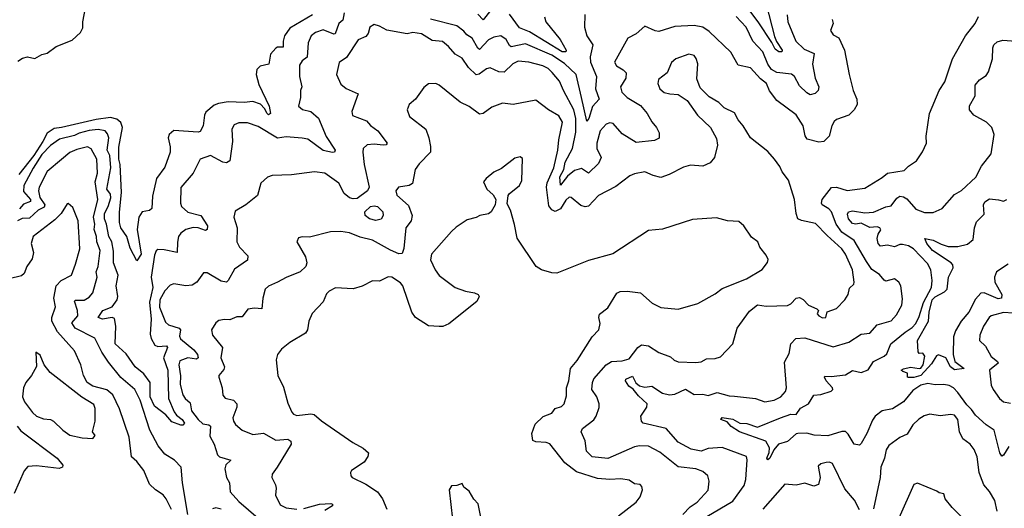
# Model space of a CAD drawing. Extents: x 1690054 to 1842981, y 782881 to 914114.
# Tile 259 of 656: x 1722259 to 1727859, y 875891 to 878667. Entities that reach past the tile are written whole.
import ezdxf

# ---------------------------------------------------------------- set-up
doc = ezdxf.new("R2010")
doc.units = 0

msp = doc.modelspace()

# ---------------------------------------------------------------- linework, layer by layer
at = {"layer": '0CON10XD'}
for points in [[(1722248.3, 878431.7), (1722275, 878448.8), (1722303.9, 878456.1), (1722345, 878447.5), (1722385, 878470), (1722415, 878477.5), (1722467.5, 878515), (1722558.3, 878551.7), (1722605.6, 878594.4), (1722618.7, 878621.3), (1722617.5, 878655), (1722633.3, 878735), (1722613.5, 878785), (1722616.8, 878845), (1722578.7, 878918.7), (1722525, 878981.5), (1722483.9, 879086.1), (1722485, 879120), (1722517.5, 879087.5), (1722545, 879081.2), (1722564.3, 879064.3)], [(1724939.3, 878720.7), (1724895, 878665.7), (1724865, 878699.2)], [(1726505.2, 878755), (1726551.5, 878571.5), (1726563.1, 878543.1), (1726596.2, 878493.8), (1726593.8, 878485), (1726575.9, 878484.1), (1726555, 878498.9), (1726537.1, 878537.1), (1726460, 878655), (1726406, 878726)], [(1723925, 878694.1), (1723795, 878618.7), (1723764.7, 878575), (1723756.8, 878545), (1723758.5, 878511.5), (1723725, 878510.5), (1723715.4, 878504.6), (1723685, 878471.2), (1723675.6, 878414.4), (1723626.6, 878403.4), (1723607.5, 878385), (1723603.3, 878355), (1723619.7, 878299.7), (1723678.5, 878175), (1723685, 878133.3), (1723675, 878127.5), (1723666, 878135), (1723651.8, 878161.8), (1723628.1, 878188.1), (1723585, 878202), (1723535, 878197.5), (1723445, 878201.1), (1723389.1, 878190.9), (1723365, 878181.2), (1723318.7, 878141.3), (1723310.9, 878125), (1723302.5, 878065), (1723285, 878032), (1723275, 878027.5), (1723135, 878036.9), (1723108.8, 878015), (1723104.1, 877995), (1723114.8, 877944.8), (1723114.3, 877915), (1723085, 877830), (1723036.4, 877765), (1723014.5, 877665), (1723010.8, 877595), (1722997.6, 877582.4), (1722955, 877574.5), (1722936.8, 877545), (1722927.9, 877475), (1722950, 877335), (1722925, 877297.5), (1722888.3, 877368.3), (1722869.4, 877435), (1722834.8, 877484.8), (1722827.5, 877515), (1722826.4, 877573.6), (1722838.7, 877685), (1722829.7, 877845), (1722823.6, 877875), (1722823.2, 877943.2), (1722843.4, 878055), (1722835, 878083.8), (1722812.6, 878102.6), (1722775, 878111.5), (1722695, 878100.8), (1722496.3, 878053.7), (1722455, 878048.9), (1722415, 878023), (1722391.6, 877975), (1722339.8, 877895), (1722255, 877787.9)], [(1726879.1, 878669.1), (1726885.7, 878645), (1726871.4, 878605), (1726885, 878582), (1726917.5, 878565), (1726950.8, 878495), (1726975.8, 878355), (1726998.6, 878265), (1727021.1, 878215), (1727021.9, 878185), (1727005, 878154.2), (1726975, 878125.5), (1726905, 878100.6), (1726891.4, 878088.6), (1726877.8, 878065), (1726862.5, 878005), (1726833.3, 877975), (1726805, 877971.1), (1726738.6, 877988.6), (1726726.7, 878006.7), (1726715.3, 878065), (1726675, 878126.9), (1726565, 878208.6), (1726522.7, 878262.7), (1726506.5, 878305), (1726472.1, 878332.1), (1726415, 878392.9), (1726345, 878408), (1726303, 878483), (1726180.7, 878600.7), (1726145, 878625.5), (1726095, 878634.6), (1725985, 878629.5), (1725895, 878600.8), (1725873.3, 878603.3), (1725815, 878630), (1725765, 878587.5), (1725718.3, 878561.7), (1725642.5, 878425), (1725653.1, 878405), (1725692.2, 878382.2), (1725708.6, 878365), (1725707.3, 878335), (1725677.1, 878285), (1725683.2, 878255), (1725715, 878224.7), (1725790, 878180), (1725827.8, 878135), (1725855, 878086), (1725880.8, 878055), (1725895.7, 878025), (1725895.5, 877994.5), (1725869.2, 877980.8), (1725765, 877969.5), (1725685, 878019.4), (1725635, 878076.4), (1725615, 878080.5), (1725595, 878073.3), (1725560, 878035), (1725542, 877965), (1725542.2, 877935), (1725566.1, 877885), (1725550.9, 877849.1), (1725495, 877794.4), (1725455, 877821.6), (1725415, 877810.7), (1725375, 877778.7), (1725335, 877727.1), (1725330.3, 877775), (1725354.2, 877815.8), (1725362.2, 877857.8), (1725402.7, 877935), (1725422.5, 878027.5), (1725422.6, 878105), (1725411.2, 878155), (1725352.9, 878265), (1725328.3, 878318.3), (1725287.9, 878367.9), (1725265, 878390), (1725235, 878405.4), (1725155, 878426.7), (1725095, 878430.9), (1725063.7, 878416.3), (1725015, 878370), (1724985, 878370.4), (1724935, 878394.4), (1724915, 878387.8), (1724873.2, 878356.8), (1724855, 878354.6), (1724811.8, 878395), (1724775, 878448.1), (1724735, 878470.6), (1724697.8, 878515), (1724663.9, 878543.9), (1724605, 878549.7), (1724545, 878587.1), (1724495, 878593.9), (1724462.4, 878587.6), (1724347.1, 878607.1), (1724305, 878631.4), (1724275, 878639.4), (1724251.4, 878625), (1724240.7, 878589.3), (1724227.5, 878572.5), (1724185, 878552.5), (1724117.5, 878452.5), (1724075.6, 878424.4), (1724061.4, 878355), (1724085, 878300), (1724115, 878275.8), (1724183.8, 878245), (1724147.8, 878145), (1724152.2, 878122.2), (1724232.5, 878092.5), (1724255, 878066.5), (1724296.2, 878036.2), (1724350, 877965), (1724343.9, 877956.1), (1724326.5, 877953.5), (1724275, 877959.1), (1724235, 877955.4), (1724213.1, 877935), (1724210, 877915), (1724218.2, 877845), (1724246.3, 877716.3), (1724236.5, 877695), (1724178, 877652), (1724155, 877648.4), (1724135, 877654.8), (1724105, 877680), (1724075, 877739.1), (1723995, 877796), (1723935, 877802), (1723805, 877785.6), (1723695, 877782), (1723667.7, 877772.3), (1723630.8, 877739.2), (1723610.9, 877669.1), (1723546.2, 877615)], [(1724104, 878706), (1724097.9, 878665), (1724073.4, 878645), (1724052.9, 878587.1), (1724045, 878584.1), (1723985, 878609.6), (1723941.4, 878595), (1723916.5, 878575), (1723899.6, 878535), (1723894.5, 878455), (1723865, 878432.9), (1723850.7, 878409.3), (1723850, 878345), (1723864.4, 878285), (1723855.7, 878265), (1723857.1, 878225), (1723845.8, 878175), (1723866.9, 878156.9), (1723914.7, 878144.7), (1723957.8, 878107.8), (1724002.6, 878002.6), (1724054.2, 877925), (1724048.8, 877915), (1724038.2, 877911.8), (1723985, 877924.8), (1723897.5, 877987.5), (1723864.8, 877994.8)], [(1725473.4, 878696.6), (1725472.2, 878625), (1725485.6, 878575), (1725519.4, 878525), (1725504.3, 878455.7), (1725504.8, 878425), (1725539.7, 878345), (1725534, 878275), (1725555.7, 878215), (1725516.5, 878173.5), (1725496.3, 878105), (1725485, 878090.6), (1725455.3, 878224.7), (1725423.2, 878355), (1725358.5, 878418.5), (1725285, 878466.4), (1725135, 878530.6), (1725055, 878512.8), (1725045, 878520), (1725025, 878555.4), (1724995, 878575.4), (1724955, 878568.2), (1724925, 878552.9), (1724875, 878498.2), (1724865, 878504.6), (1724832.7, 878562.7), (1724801.8, 878581.8), (1724785, 878602.7), (1724745, 878631.8), (1724595, 878670.8)], [(1725243.1, 878683.1), (1725252.4, 878655), (1725333.8, 878553.8), (1725368, 878495), (1725364.6, 878485.4), (1725345, 878484.9), (1725158.2, 878598.2), (1725101.2, 878621.2), (1725045, 878698.4)], [(1726167.3, 875845), (1726315, 875931.2), (1726379.6, 876020.4), (1726389.8, 876055), (1726396.2, 876166.2), (1726392.5, 876185), (1726255, 876235.3), (1726175, 876230), (1726135, 876215.5), (1726077.6, 876227.6), (1726005, 876265.6), (1725935, 876344.4), (1725804.4, 876374.4), (1725795.7, 876385.7), (1725792, 876415), (1725826.7, 876465), (1725827.1, 876485), (1725779, 876529), (1725747.9, 876567.9), (1725724.4, 876584.4), (1725705.3, 876615), (1725706.5, 876625), (1725745, 876642.1), (1725763.2, 876603.2), (1725785, 876586.9), (1725815, 876579.2), (1725855, 876584.5), (1725914.4, 876544.4), (1725954.7, 876535.3), (1725985, 876539), (1726045, 876566.8), (1726095, 876537.6), (1726145, 876538.6), (1726175, 876530.8), (1726225, 876548.2), (1726295, 876529.6), (1726325, 876528.5), (1726444.4, 876514.4), (1726496.4, 876496.4), (1726550, 876505), (1726588.9, 876525), (1726614.4, 876555), (1726620.9, 876575), (1726609.8, 876720.2), (1726635, 876770), (1726645.6, 876824.4), (1726672.5, 876855), (1726725, 876860), (1726885, 876807.8), (1726975, 876834.4), (1727045, 876880), (1727095, 876886.2), (1727136.7, 876933.3), (1727215, 876955.7), (1727245, 876989.2), (1727275.6, 877045), (1727280.3, 877080.3), (1727270, 877155), (1727260, 877175), (1727235, 877194.3), (1727185, 877180.6), (1727175, 877186.9), (1727149.7, 877219.7), (1727105, 877248.4), (1727075, 877292.2), (1727005, 877412.5), (1726935, 877459.1), (1726903.1, 877505), (1726876.8, 877575), (1726861.6, 877591.6), (1726822.9, 877615), (1726818.8, 877625), (1726824, 877645), (1726877.1, 877712.9), (1726905, 877714.7), (1726966.2, 877696.2), (1727065, 877709.6), (1727165, 877770), (1727195, 877795.5), (1727289.1, 877810.9), (1727314, 877835), (1727360, 877865), (1727394.2, 877915.8), (1727415.7, 877965), (1727413.8, 878005), (1727434.3, 878135), (1727489.4, 878265), (1727521.5, 878315), (1727564.7, 878445.3), (1727637.5, 878575), (1727692.5, 878645), (1727712.9, 878685)], [(1726624.2, 878695.8), (1726627.7, 878655), (1726673.1, 878545), (1726719.9, 878499.9), (1726777.3, 878475), (1726768.4, 878415), (1726783.1, 878335), (1726804.6, 878285), (1726800.4, 878265), (1726783.1, 878246.9), (1726755, 878240.8), (1726735, 878251.8), (1726695, 878291.8), (1726666, 878345), (1726647.8, 878357.8), (1726565, 878367.4), (1726535, 878384.2), (1726513.4, 878415), (1726485.5, 878485.5), (1726428.1, 878545), (1726391.4, 878625), (1726334.1, 878685)], [(1727885, 876241.2), (1727855, 876193.3), (1727845, 876186.7), (1727833.6, 876205), (1727801.1, 876335), (1727755, 876365.4), (1727695, 876420.2), (1727672.4, 876452.4), (1727645, 876477.7), (1727595, 876549.3), (1727570, 876575), (1727545, 876589.2), (1727515, 876594.7), (1727465, 876591.5), (1727425, 876600), (1727385, 876591.2), (1727339.1, 876560.9), (1727284.8, 876495.2), (1727223.6, 876456.4), (1727165, 876444), (1727125, 876413.5), (1727109.2, 876390.8), (1727077.2, 876315), (1727045, 876258), (1727035, 876250), (1727005, 876256), (1726971.5, 876311.5), (1726955, 876326.9), (1726935, 876326.5), (1726855, 876303.3), (1726776.8, 876306.8), (1726735, 876318.5), (1726684.2, 876315.8), (1726675, 876314), (1726625, 876269.4), (1726574.7, 876255.3), (1726547.9, 876222.1), (1726525.6, 876175), (1726515, 876166.7), (1726508.8, 876175), (1726521.4, 876208.6), (1726523.3, 876235), (1726502.7, 876272.7), (1726352.3, 876325), (1726306.2, 876355), (1726282.4, 876382.4), (1726247.1, 876395), (1726255, 876406.2), (1726315, 876396.9), (1726355, 876374.4), (1726395, 876373.1), (1726455, 876351.8), (1726585.8, 876404.2), (1726645, 876426.2), (1726675, 876424), (1726700.7, 876459.3), (1726744.5, 876485), (1726776.3, 876533.7), (1726815, 876538), (1726875, 876555.8), (1726882.9, 876565), (1726881.9, 876575), (1726846.2, 876615), (1726835.7, 876635), (1726838, 876642), (1726875, 876639.4), (1726955, 876649.2), (1726996.1, 876673.9), (1727045, 876663.1), (1727085, 876677.3), (1727115.5, 876725), (1727175, 876754.8), (1727190.9, 876769.1), (1727214.4, 876825.6), (1727295, 876892.4), (1727335, 876917.7), (1727355, 876940.5), (1727375, 876980), (1727399.2, 877060.8), (1727444.7, 877145), (1727448.7, 877185), (1727440.7, 877245), (1727421.6, 877281.6), (1727343.1, 877365), (1727315, 877381.8), (1727280.2, 877389.8), (1727265, 877389.5), (1727235, 877375.6), (1727195, 877385.8), (1727155, 877380), (1727142.2, 877395), (1727135.6, 877424.4), (1727141.4, 877448.6), (1727156.7, 877473.3), (1727152, 877485), (1727135, 877489.5), (1727095, 877485.9), (1727045, 877510.2), (1727015, 877504.9), (1726995, 877509), (1726972.2, 877535), (1726967.5, 877562.5), (1726972.4, 877575), (1726995, 877581.1), (1727065, 877569.6), (1727115, 877573.1), (1727185, 877602.9), (1727215, 877608.6), (1727247.8, 877652.2), (1727265, 877663.5), (1727285, 877661.1), (1727305, 877648.5), (1727355, 877590.6), (1727405, 877572.5), (1727455, 877571.4), (1727505, 877593.8), (1727575.6, 877674.4), (1727615, 877695.8), (1727697.4, 877772.6), (1727730, 877835), (1727784.2, 877905), (1727802.2, 878015), (1727787.3, 878055), (1727758.6, 878085), (1727685, 878124), (1727660.4, 878155), (1727661.6, 878178.4), (1727693.1, 878235), (1727692.5, 878295), (1727718.6, 878325), (1727755, 878349.4), (1727769.4, 878370.6), (1727792.7, 878445), (1727792.8, 878507.2), (1727798.9, 878525), (1727819.1, 878540.9), (1727849.8, 878550.2), (1727924.5, 878545.5)], [(1726031.2, 875855), (1726071.5, 875898.5), (1726112.9, 875925), (1726175, 875993.8), (1726180.8, 876045), (1726172.5, 876075), (1726145, 876098.9), (1726104.1, 876114.1), (1726005, 876126.7), (1725899.4, 876209.4), (1725835, 876242.9), (1725785, 876245.7), (1725755, 876240.2), (1725605, 876173.8), (1725515, 876182.2), (1725483.1, 876215), (1725475.6, 876275), (1725453.3, 876325), (1725459.2, 876345), (1725525, 876394.3), (1725537.9, 876415), (1725554.1, 876464.1), (1725554.2, 876485), (1725542.5, 876525), (1725512.9, 876565), (1725516.8, 876605), (1725525, 876625.5), (1725594.6, 876705), (1725625.8, 876724.2), (1725685, 876728.2), (1725725, 876740), (1725775.3, 876804.7), (1725795, 876820.5), (1725835, 876814.5), (1725895, 876776.5), (1725961.3, 876751.3), (1725982, 876732), (1726003.4, 876723.4), (1726105, 876718.6), (1726135, 876723.1), (1726165, 876739.4), (1726215, 876741.1), (1726245, 876750.8), (1726315.8, 876825), (1726340, 876915), (1726409.9, 877010.1), (1726455, 877047.5), (1726505, 877039.6), (1726625, 877042.5), (1726645, 877052.2), (1726675, 877085.6), (1726695, 877089.4), (1726715, 877076.9), (1726745, 877044.3), (1726793.3, 877025), (1726802.5, 877015), (1726794, 876995), (1726804.2, 876985), (1726825, 876972.5), (1726844, 876975), (1726852, 877008), (1726905, 877026.2), (1726951.4, 877075), (1726971.9, 877105), (1726978.8, 877141.2), (1727003.3, 877165), (1727006, 877175), (1726995.4, 877245), (1726956.2, 877335), (1726935, 877364.5), (1726851.2, 877441.2), (1726785, 877508.5), (1726705, 877525.5), (1726685.4, 877535.4), (1726675.3, 877565.3), (1726665.5, 877645), (1726632.5, 877755), (1726595, 877803.3), (1726582.7, 877832.7), (1726552.5, 877875), (1726515, 877917.5), (1726415.5, 877995.5), (1726374.4, 878064.4), (1726345, 878098.8), (1726325, 878138), (1726265, 878166.7), (1726235, 878196.2), (1726179.7, 878229.7), (1726129.3, 878279.3), (1726111.2, 878331.2), (1726115.9, 878415.9), (1726106.6, 878446.6), (1726095, 878462.9), (1726065, 878471.8), (1725990.8, 878445), (1725966.9, 878423.1), (1725941.5, 878365), (1725892.2, 878327.8), (1725888.7, 878305), (1725900.4, 878275), (1725925, 878253.8), (1725956.4, 878246.4), (1726005, 878241.4), (1726055, 878207.5), (1726115, 878124), (1726188.8, 878055), (1726221.7, 877991.7), (1726228, 877955), (1726210.8, 877885), (1726186.8, 877853.2), (1726145, 877835.6), (1726075, 877840.6), (1726035, 877828.6), (1725953.2, 877786.8), (1725905, 877770.9), (1725861.2, 877781.2), (1725815, 877802.7), (1725755, 877791.8), (1725729.6, 877780.4), (1725649.9, 877720.1), (1725551.1, 877668.9), (1725495, 877607.1), (1725475, 877602.9), (1725450.9, 877610.9), (1725396.3, 877656.3), (1725385, 877658.6), (1725365, 877642.5), (1725335, 877593.1), (1725305, 877577.5), (1725285, 877586.4), (1725268.6, 877608.6), (1725255.9, 877715), (1725258.9, 877741.1), (1725297.4, 877825), (1725320.6, 877925), (1725325.7, 877984.3), (1725346.4, 878085), (1725325, 878121.8), (1725265.8, 878155), (1725195, 878209.2), (1725065, 878184.5), (1725005, 878192.9), (1724945, 878170.8), (1724895, 878134), (1724875, 878130.8), (1724815, 878173.1), (1724765, 878198.1), (1724645, 878295.8), (1724625, 878304), (1724585, 878303.3), (1724558.3, 878281.7), (1724511.2, 878215), (1724474.2, 878185.8), (1724462, 878155), (1724476.8, 878116.8), (1724568.9, 878045), (1724586.9, 877995), (1724595, 877946.2), (1724595.6, 877915), (1724531.2, 877848.8), (1724508.5, 877815), (1724492.9, 877737.1), (1724475, 877724.4), (1724413.3, 877715), (1724398.6, 877695), (1724405, 877670), (1724471.4, 877611.4), (1724492.2, 877555), (1724485.5, 877525), (1724455.7, 877484.3), (1724443.9, 877366.1), (1724435, 877338.1), (1724415, 877337.6), (1724367.8, 877357.8), (1724265, 877414.6), (1724195, 877430.6), (1724135, 877455.7), (1724085, 877462.9), (1724027.7, 877462.3), (1723908.3, 877431.7), (1723865, 877433.8), (1723845, 877427.5), (1723836.2, 877405), (1723885, 877320), (1723891.4, 877285), (1723885.7, 877265), (1723853.8, 877235), (1723775, 877202.5), (1723726, 877175), (1723675, 877153.5), (1723654.4, 877135), (1723641.4, 877085), (1723635.7, 877024.3), (1723595, 877028.1), (1723557.5, 877022.5), (1723525, 876979.4), (1723495, 876978.1), (1723455, 876961.9), (1723424.4, 876964.4), (1723392.3, 876957.7), (1723374, 876945), (1723350, 876905), (1723355.7, 876875), (1723412.5, 876805), (1723403.1, 876745), (1723424.4, 876695), (1723420.3, 876679.7), (1723392, 876645), (1723391.2, 876635), (1723410, 876575), (1723413.6, 876533.6), (1723427.3, 876517.3), (1723475.3, 876505.3), (1723494.4, 876485), (1723494.5, 876465), (1723471.5, 876405), (1723475, 876386.2), (1723487.3, 876367.3), (1723525, 876334.5), (1723585, 876310.5), (1723645, 876317.3), (1723715, 876278.4), (1723784.4, 876284.4), (1723801.7, 876271.7), (1723802.5, 876255), (1723724, 876125), (1723696, 876085), (1723692.5, 876065), (1723714.6, 876024.6), (1723718.5, 876005), (1723713.8, 875965), (1723740.9, 875910.9), (1723775, 875894.2), (1723835, 875885.9)], [(1723864.8, 877994.8), (1723775, 878002.2), (1723725, 877993.9), (1723615, 878060.4), (1723555, 878081.8), (1723505, 878080.9), (1723479.6, 878070.4), (1723465.4, 878045), (1723470.4, 877975), (1723454, 877865), (1723435.5, 877854.5), (1723415, 877856.9), (1723345, 877895.4), (1723286.2, 877875), (1723245, 877795.6), (1723176.3, 877713.7), (1723173.8, 877625), (1723179.1, 877605), (1723215, 877573.8), (1723290, 877555), (1723327.3, 877495), (1723325.6, 877475), (1723315, 877468.9), (1723275, 877484.1), (1723245, 877486.5), (1723205, 877474.7), (1723176.5, 877455), (1723163.3, 877435), (1723156.2, 877403.8), (1723155, 877344.5), (1723080.2, 877360.2), (1723045, 877361.1), (1723035, 877354.3), (1723025, 877330), (1723007.8, 877205), (1723015.7, 877145), (1722997.3, 877062.7), (1723006.4, 876965), (1723000.5, 876880.5), (1723006.8, 876855), (1723027.5, 876817.5), (1723045, 876810.6), (1723094.4, 876814.4), (1723100, 876805), (1723077.5, 876745), (1723102.6, 876675), (1723105.2, 876515), (1723138.1, 876438.1), (1723150.4, 876420.4), (1723182.5, 876395), (1723195.6, 876374.4), (1723186.2, 876363.8), (1723176.4, 876363.6), (1723125, 876381.5), (1723091, 876421), (1723025, 876471.9), (1723000.9, 876525), (1723001.9, 876605), (1722965, 876655.3), (1722915.2, 876695.2), (1722865, 876767.9), (1722802.9, 876825), (1722806.3, 876926.3), (1722799, 876969), (1722785, 876975.3), (1722730, 876965), (1722705.7, 876975), (1722732, 877015), (1722785.4, 877035), (1722813.8, 877075), (1722817.5, 877095), (1722808.8, 877155), (1722819.2, 877215), (1722793, 877285), (1722792.5, 877352.5), (1722783.3, 877405), (1722766, 877435), (1722752.6, 877505), (1722740.8, 877535), (1722741.1, 877565), (1722763.2, 877605), (1722778.1, 877655), (1722775.3, 877675.3), (1722754.3, 877705), (1722776.6, 877825), (1722771.5, 877895), (1722757.3, 877925), (1722766.1, 877995), (1722759.5, 878019.5), (1722746.2, 878035), (1722705, 878043.6), (1722655, 878037.4), (1722597.6, 878022.4), (1722571.3, 878008.7), (1722485, 877988.3), (1722435, 877952.1), (1722385, 877901.4), (1722335, 877824.1), (1722283.1, 877725), (1722280.9, 877690.9), (1722320.4, 877645), (1722321.2, 877635), (1722281.4, 877618.6), (1722257.5, 877592.5)], [(1723215.2, 875855), (1723185.3, 876035.3), (1723177.5, 876125), (1723140.5, 876165), (1723085, 876198.8), (1723046.4, 876245), (1722999.7, 876335), (1722944.3, 876504.3), (1722913.2, 876565), (1722834.8, 876634.8), (1722765, 876721.1), (1722727, 876777), (1722686.7, 876856.7), (1722575, 876913.7), (1722556.4, 876945), (1722589.6, 876985), (1722587.5, 877015), (1722571.6, 877068.4), (1722576.2, 877073.8), (1722626.1, 877073.9), (1722655, 877090.9), (1722675.4, 877115), (1722700, 877205), (1722693.8, 877235), (1722705.7, 877265), (1722716.5, 877355), (1722697, 877405), (1722696, 877435), (1722683.5, 877475), (1722687.1, 877505), (1722678.9, 877545), (1722704.3, 877645), (1722687.5, 877745), (1722701.4, 877795), (1722698.6, 877875), (1722665, 877934.3), (1722645, 877945.4), (1722585, 877930.4), (1722545, 877913.1), (1722496.8, 877873.2), (1722416.1, 877805), (1722370.5, 877715), (1722366.3, 877695), (1722373.2, 877656.8), (1722401.5, 877615), (1722399, 877601), (1722363.4, 877585), (1722315, 877539.9), (1722273.3, 877536.7), (1722246.4, 877525)], [(1725665, 875848.6), (1725764.4, 875925.6), (1725788.8, 875955), (1725801.2, 875995), (1725796.7, 876015), (1725787.5, 876025), (1725755, 876030), (1725725, 876050), (1725677.6, 876057.6), (1725615, 876054.2), (1725545, 876060.7), (1725425, 876097.6), (1725359.5, 876149.5), (1725275, 876257.1), (1725252.5, 876265), (1725195, 876267.5), (1725176.8, 876276.8), (1725171.1, 876315), (1725190.6, 876369.4), (1725236.8, 876413.2), (1725285, 876430.8), (1725305, 876458.5), (1725339.9, 876470.1), (1725356.4, 876485), (1725369.5, 876530.5), (1725368.6, 876575), (1725382.7, 876615), (1725392.5, 876685), (1725429.1, 876730.9), (1725515, 876865.5), (1725552.7, 876905), (1725561.4, 876941.4), (1725552, 876975), (1725555.9, 876994.1), (1725605, 877030), (1725655, 877113.3), (1725675, 877122), (1725715, 877124), (1725790, 877115), (1725855.7, 877055.7), (1725905, 877032.5), (1726005, 877022.5), (1726115.5, 877054.5), (1726215, 877109.4), (1726255, 877140.6), (1726393.3, 877195), (1726482.7, 877247.3), (1726512.3, 877287.7), (1726516.2, 877305), (1726505, 877330), (1726468.8, 877375), (1726456.7, 877405), (1726420.8, 877430.8), (1726376.7, 877495), (1726349.5, 877519.5), (1726285, 877524), (1726221.2, 877541.2), (1726085, 877532), (1725915, 877476.2), (1725835, 877470), (1725633, 877337), (1725495, 877298.8), (1725315, 877227.1), (1725285, 877229.2), (1725227.5, 877245), (1725196.2, 877265), (1725088, 877425), (1725074.2, 877504.2), (1725050, 877585), (1725030.7, 877620.7), (1725037.5, 877667.5), (1725042.3, 877677.7), (1725101.2, 877725), (1725115, 877753.3), (1725118.3, 877878.3), (1725105, 877888.8), (1725075, 877881.2), (1724998.9, 877821.1), (1724955, 877800), (1724912.5, 877765), (1724897.5, 877745), (1724916.7, 877705), (1724951.7, 877671.7), (1724966.7, 877645), (1724962.5, 877615), (1724941.2, 877575), (1724925, 877563.8), (1724875.8, 877554.2), (1724855, 877542.9), (1724805, 877530), (1724742.4, 877487.6), (1724715, 877464.2), (1724600.8, 877335), (1724595, 877302.5), (1724622, 877245), (1724645, 877214.2), (1724735, 877146), (1724795, 877124), (1724845.8, 877115.8), (1724866.1, 877106.1), (1724872.5, 877095), (1724860, 877065), (1724700.5, 876939.5), (1724665, 876923.3), (1724645, 876923.3), (1724585, 876926.7), (1724511.2, 876975), (1724490, 877005), (1724438, 877155), (1724425, 877171.2), (1724375, 877204), (1724355, 877205.8), (1724305, 877182), (1724265, 877184), (1724206.8, 877153.2), (1724155, 877136.9), (1724055, 877143.1), (1724020, 877125), (1724005, 877108.8), (1723985, 877064.2), (1723922.2, 876997.8), (1723903.1, 876955), (1723896.9, 876905), (1723884.6, 876885.4), (1723795, 876833.1), (1723748, 876795), (1723726, 876765), (1723718, 876735), (1723727.5, 876645), (1723758.7, 876578.7), (1723785, 876487.5), (1723807, 876437), (1723816.7, 876425), (1723835, 876418), (1723915, 876426.7), (1723933.4, 876423.4), (1723975, 876387.1), (1724154, 876265), (1724212.6, 876232.6), (1724243.3, 876205), (1724238.8, 876185), (1724217.6, 876152.4), (1724146.7, 876105), (1724141.2, 876095), (1724143.3, 876075), (1724150, 876065), (1724228.5, 876028.5), (1724295, 875983.5), (1724322.9, 875945), (1724347.5, 875885)], [(1723123.3, 875883.3), (1723092.9, 875945), (1723075, 875967.8), (1723031.2, 875995), (1722998, 876028), (1722964.4, 876105), (1722925, 876157.5), (1722895, 876183.8), (1722882.2, 876295), (1722827.2, 876455), (1722789.7, 876535), (1722755, 876563.7), (1722675, 876585.3), (1722643.4, 876605), (1722621.2, 876645), (1722607.1, 876705), (1722571.8, 876785), (1722474.1, 876894.1), (1722441.9, 876955), (1722441.1, 876975), (1722463.2, 877035), (1722453.5, 877085), (1722465.8, 877154.2), (1722495, 877185.4), (1722554.4, 877215), (1722577.1, 877277.1), (1722600.4, 877365), (1722590.9, 877525), (1722560.5, 877600.5), (1722535, 877622.5), (1722528.3, 877621.7), (1722494.5, 877565.5), (1722459.8, 877530.2), (1722336.5, 877435), (1722325.3, 877395), (1722338.2, 877345), (1722331, 877309), (1722300, 877265), (1722284.3, 877225), (1722268.9, 877211.1), (1722199.2, 877195)], [(1723546.2, 877615), (1723485, 877580), (1723477.5, 877545), (1723496.7, 877485), (1723494.3, 877405), (1723509.4, 877375), (1723557.1, 877325), (1723555, 877300), (1723480.8, 877249.2), (1723445.6, 877185), (1723435, 877175.6), (1723405, 877181.5), (1723325, 877228.9), (1723305, 877229.2), (1723267.1, 877175), (1723240.6, 877159.4), (1723205, 877154.6), (1723135, 877166.4), (1723115, 877158.5), (1723085, 877127.1), (1723055.7, 877075), (1723054.5, 877034.5), (1723089.2, 876949.2), (1723105, 876934), (1723166.7, 876915), (1723173.3, 876905), (1723169, 876869), (1723173, 876853), (1723250.3, 876790.3), (1723270.5, 876765), (1723273.6, 876745), (1723265, 876738.2), (1723215, 876746.6), (1723170.5, 876729.5), (1723164.7, 876705.3), (1723174.2, 876644.2), (1723171, 876595), (1723187.9, 876535), (1723200, 876515), (1723229.1, 876489.1), (1723235.9, 876445), (1723275, 876394.7), (1723300.8, 876370.8), (1723335, 876364.6), (1723345, 876357.1), (1723340.9, 876300.9), (1723364.6, 876255), (1723384.7, 876194.7), (1723395, 876183.1), (1723460, 876165), (1723432.3, 876137.7), (1723426.5, 876115), (1723435.4, 876065.4), (1723452.9, 876035), (1723455.4, 875985), (1723505, 875929.6), (1723615, 875834.3)], [(1724285, 877526.5), (1724248, 877535), (1724224.1, 877554.1), (1724222.9, 877575), (1724254.8, 877605.2), (1724275, 877610), (1724294, 877605), (1724324.3, 877575), (1724325.6, 877554.4), (1724315, 877534), (1724285, 877526.5)], [(1727282.5, 876667.5), (1727272.5, 876675), (1727285, 876684), (1727325, 876691.9), (1727375.5, 876684.5), (1727385, 876687.5), (1727397.1, 876705), (1727406.7, 876755), (1727395, 876772.5), (1727375, 876770), (1727369.3, 876779.3), (1727364.7, 876845), (1727428.3, 876955), (1727431.3, 877005), (1727448.3, 877075), (1727465, 877092.3), (1727519.1, 877120.9), (1727533.8, 877135), (1727541.8, 877205), (1727567.5, 877257.5), (1727565.4, 877275), (1727556.8, 877285), (1727451.3, 877355), (1727417.9, 877395), (1727406.7, 877423.3), (1727454, 877415), (1727500.7, 877390.7), (1727538.8, 877378.8), (1727595, 877377.5), (1727648.9, 877391.1), (1727681.7, 877418.3), (1727688.7, 877485), (1727700.9, 877519.1), (1727745, 877561.2), (1727741.1, 877615), (1727748.6, 877631.4), (1727775, 877648.6), (1727826.6, 877643.4), (1727855, 877636.5), (1727874.2, 877645)], [(1727881.5, 877278.5), (1727814.7, 877235), (1727802.5, 877205), (1727804.7, 877175), (1727844.3, 877105), (1727843.8, 877085), (1727825, 877081.5), (1727745, 877115.4), (1727725, 877112.5), (1727695, 877078.5), (1727657.3, 877005), (1727612.9, 876955), (1727581.3, 876898.7), (1727570.8, 876865), (1727568.6, 876765), (1727577.1, 876725), (1727630, 876685), (1727575, 876677.3), (1727553, 876695), (1727526.2, 876746.2), (1727485, 876763.4), (1727472.5, 876757.5), (1727445, 876710.7), (1727384.4, 876645), (1727345, 876634.4), (1727313.5, 876633.5), (1727308.8, 876635), (1727308.2, 876658.2), (1727282.5, 876667.5)], [(1727909.2, 876999.2), (1727855, 877003.7), (1727785, 876985.3), (1727772.2, 876975), (1727740.4, 876925), (1727720, 876875), (1727718.5, 876845), (1727751.5, 876811.5), (1727783.6, 876753.6), (1727820, 876725), (1727823.8, 876715), (1727774.4, 876675), (1727785, 876591.2), (1727796.2, 876565), (1727831.1, 876515), (1727854.2, 876495.8), (1727895, 876488)], [(1722675, 876287.5), (1722687.5, 876305), (1722673.3, 876325), (1722688.9, 876385), (1722688.5, 876458.5), (1722681.1, 876481.1), (1722612.1, 876522.1), (1722432.9, 876662.9), (1722398.8, 876705), (1722375, 876760), (1722351.7, 876778.3), (1722354.1, 876695.9), (1722326.5, 876645), (1722293.2, 876605), (1722281.6, 876575), (1722275.9, 876525), (1722286, 876495), (1722331.8, 876435), (1722354.8, 876414.8), (1722395, 876399.3), (1722435, 876394.4), (1722452, 876385), (1722504, 876335), (1722545, 876307.1), (1722615, 876292), (1722675, 876287.5)], [(1727819.2, 875875), (1727805.3, 875935), (1727775.3, 875985.3), (1727743.4, 876023.4), (1727724.1, 876074.1), (1727715.4, 876095), (1727705, 876182.5), (1727686.9, 876225), (1727665, 876255.7), (1727623.1, 876285), (1727604.4, 876325), (1727595.4, 876395), (1727575, 876419.5), (1727555, 876424.6), (1727495, 876416.5), (1727435, 876425.5), (1727403.5, 876416.5), (1727372.4, 876397.6), (1727339.2, 876365), (1727307.4, 876312.6), (1727265, 876292.9), (1727202.7, 876247.3), (1727187.6, 876222.4), (1727176.9, 876175), (1727156.4, 876125), (1727153.3, 876065), (1727115, 875886.7)], [(1722245, 876357.8), (1722265, 876330.5), (1722472.5, 876175), (1722503.8, 876135), (1722502.5, 876125), (1722482.9, 876117.1), (1722355, 876132.9), (1722305, 876127.7), (1722285, 876104.3), (1722227.3, 875975)], [(1727035, 875881.4), (1727006.3, 875936.3), (1726951.1, 876001.1), (1726882, 876145), (1726865, 876152.9), (1726845, 876150), (1726815, 876144.2), (1726800, 876130), (1726811.1, 876065), (1726802.5, 876025), (1726775, 876015.8), (1726725, 876032.9), (1726675, 876022.9), (1726611.5, 876028.5), (1726486.5, 875885)], [(1727475, 875988.8), (1727365, 876033.3), (1727344, 876025), (1727258.9, 875835)], [(1724892.5, 875785), (1724866.4, 875916.4), (1724842.1, 875942.1), (1724815, 875987.5), (1724785, 876010), (1724775, 876032.5), (1724745, 876020), (1724715, 876017.5), (1724702.5, 875995), (1724730, 875745)], [(1727662.6, 875792.6), (1727562, 875895), (1727521.9, 875945), (1727515, 875972.5), (1727488.3, 875978.3), (1727475, 875988.8)], [(1723405, 875885.6), (1723375, 875892.9), (1723355, 875888.5)], [(1723875, 875889.5), (1723963.5, 875913.5), (1724027.9, 875917.9), (1724038, 875915), (1724038.1, 875905), (1723995, 875878.7)]]:
    msp.add_lwpolyline(points, dxfattribs=at)

doc.saveas('drawing.dxf')
